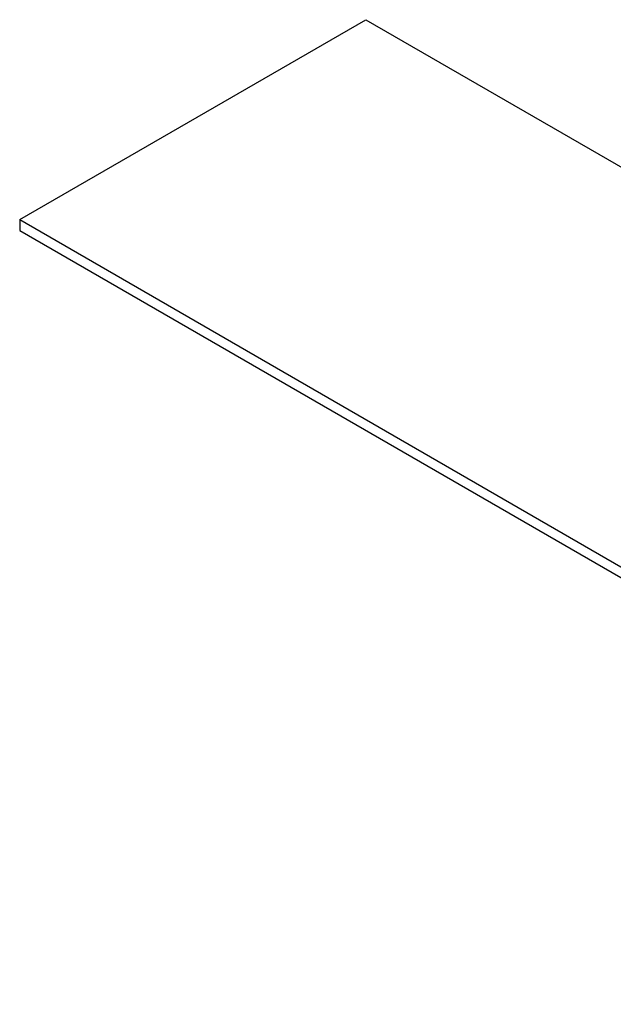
# Model space of a CAD drawing. Header units: inches. Extents: x 1880 to 2363, y -453 to -54.
# Tile 638 of 656: x 1918.22 to 1919.62, y -72.72 to -70.41. Entities that reach past the tile are written whole.
import ezdxf

# ---------------------------------------------------------------- set-up
doc = ezdxf.new("R2010")
doc.units = ezdxf.units.IN
doc.header["$LTSCALE"] = 0.5
doc.header["$MEASUREMENT"] = 0
doc.layers.add('APP-M-S', color=30, linetype='Continuous')

msp = doc.modelspace()

# ---------------------------------------------------------------- linework, layer by layer
at = {"layer": 'APP-M-S', "linetype": 'Continuous', "lineweight": 25}
for p, q in [((1918.22084, -70.87617), (1919.03402, -70.40674)), ((1919.03402, -70.40674), (1921.18041, -71.64582)), ((1918.22084, -70.87617), (1918.22084, -70.90189)), ((1918.22084, -70.87617), (1921.36747, -72.69268)), ((1918.22084, -70.90189), (1921.36747, -72.7184))]:
    msp.add_line(p, q, dxfattribs=at)

doc.saveas('drawing.dxf')
